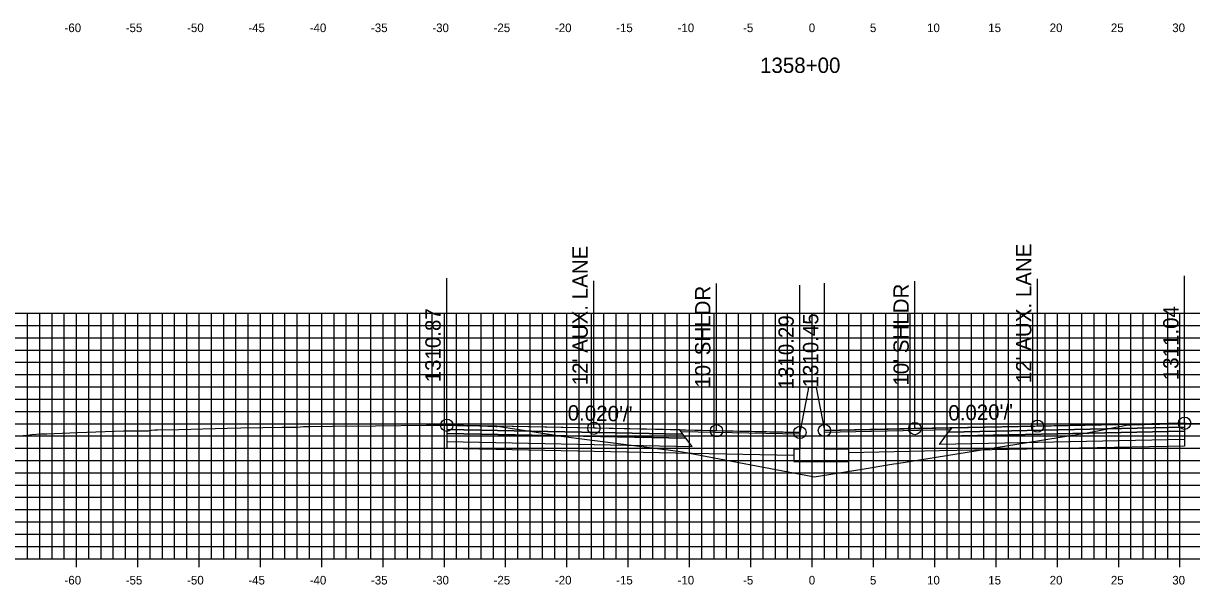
# Model space of a CAD drawing. Extents: x 674939 to 678919, y 750652 to 765176.
# Drawn here: x 678674.2 to 678769.5, y 753795.4 to 753841.2 of the extents above; entities that cross this region are included whole.
import ezdxf

# ---------------------------------------------------------------- set-up
doc = ezdxf.new("R2010")
doc.units = 0
for name, color, linetype in [('Level 10', 7, 'Continuous'), ('Level 17', 7, 'Continuous'), ('Level 18', 7, 'Continuous'), ('Level 19', 7, 'Continuous'), ('Level 20', 7, 'Continuous'), ('Level 22', 7, 'Continuous'), ('Level 23', 7, 'Continuous'), ('Level 4', 7, 'Continuous'), ('Level 8', 7, 'Continuous'), ('Level 9', 7, 'Continuous')]:
    doc.layers.add(name, color=color, linetype=linetype)

msp = doc.modelspace()

# ---------------------------------------------------------------- linework, layer by layer
at = {"layer": 'Level 10'}
msp.add_lwpolyline([(678674.184, 753807.589), (678674.548, 753807.627), (678674.885, 753807.66), (678675.613, 753807.713), (678676.097, 753807.721), (678678.619, 753807.826), (678682.376, 753807.961), (678683.085, 753807.981), (678683.449, 753807.971), (678683.922, 753807.975), (678684.407, 753807.981), (678684.649, 753808.014), (678684.926, 753808.039), (678685.097, 753808.043), (678685.135, 753808.047), (678686.871, 753808.089), (678690.818, 753808.194), (678691.922, 753808.209), (678693.738, 753808.236), (678695.317, 753808.256), (678696.407, 753808.264), (678696.565, 753808.275), (678696.807, 753808.283), (678697.049, 753808.314), (678697.601, 753808.335), (678699.417, 753808.348), (678702.928, 753808.389), (678707.08, 753808.422), (678708.731, 753808.418), (678708.763, 753808.419), (678708.928, 753808.419), (678709.56, 753808.397), (678710.407, 753808.369), (678710.486, 753808.381), (678710.607, 753808.403), (678711.397, 753808.375), (678712.728, 753808.319), (678712.832, 753808.332), (678712.877, 753808.338), (678717.785, 753807.576), (678717.843, 753807.567), (678719.529, 753807.351), (678727.591, 753806.317), (678727.954, 753806.27), (678738.581, 753804.239), (678738.688, 753804.218), (678742.605, 753804.855), (678745.201, 753805.277), (678745.431, 753805.314), (678760.97, 753807.816), (678764.136, 753808.423), (678764.33, 753808.463), (678764.427, 753808.446), (678764.431, 753808.446), (678764.445, 753808.443), (678764.487, 753808.445), (678766.802, 753808.519), (678766.83, 753808.519), (678766.879, 753808.52), (678768.423, 753808.551), (678768.447, 753808.553), (678768.912, 753808.588), (678768.916, 753808.589), (678769.03, 753808.598), (678779.457, 753808.413)], dxfattribs=at)
at = {"layer": 'Level 17'}
for points in [[(678738.863, 753811.501), (678738.863, 753811.501), (678738.203, 753811.501), (678738.203, 753811.342)], [(678738.863, 753811.501), (678739.533, 753808.001)], [(678738.203, 753811.342), (678737.533, 753807.842)], [(678737.533, 753807.842), (678737.533, 753806.467), (678737.033, 753806.467), (678737.033, 753805.467), (678741.533, 753805.467), (678741.533, 753806.467), (678739.533, 753806.467), (678739.533, 753808.001)]]:
    msp.add_lwpolyline(points, dxfattribs=at)
at = {"layer": 'Level 18'}
for points in [[(678768.912, 753808.588), (678756.912, 753808.348), (678746.912, 753808.148), (678739.533, 753808.001)], [(678737.533, 753807.842), (678730.731, 753807.978), (678720.731, 753808.178), (678708.731, 753808.418)]]:
    msp.add_lwpolyline(points, dxfattribs=at)
for points in [[(678768.912, 753808.588), (678768.912, 753808.258), (678749.662, 753807.873), (678749.912, 753808.208)], [(678708.731, 753808.418), (678708.731, 753808.088), (678727.981, 753807.703), (678727.731, 753808.038)], [(678727.731, 753808.038), (678737.533, 753807.842), (678737.537, 753807.684), (678727.85, 753807.878)], [(678749.793, 753808.049), (678739.533, 753807.844), (678739.533, 753808.001), (678749.912, 753808.208)]]:
    msp.add_lwpolyline(points, close=True, dxfattribs=at)
at = {"layer": 'Level 19'}
for points in [[(678708.731, 753808.088), (678708.731, 753807.758), (678728.231, 753807.368), (678727.981, 753807.703)], [(678708.731, 753807.758), (678708.731, 753807.098), (678728.731, 753806.698), (678728.231, 753807.368)], [(678768.912, 753807.928), (678768.912, 753807.268), (678748.912, 753806.868), (678749.412, 753807.538)], [(678768.912, 753808.258), (678768.912, 753807.928), (678749.412, 753807.538), (678749.662, 753807.873)]]:
    msp.add_lwpolyline(points, close=True, dxfattribs=at)
for points in [[(678708.731, 753807.098), (678708.731, 753806.558), (678728.731, 753806.158), (678737.033, 753805.992)], [(678768.912, 753807.268), (678768.912, 753806.728), (678748.912, 753806.328), (678741.533, 753806.181)]]:
    msp.add_lwpolyline(points, dxfattribs=at)
at = {"layer": 'Level 20'}
for p, q in [((678638.533, 753817.551), (678838.533, 753817.551)), ((678674.533, 753797.551), (678674.533, 753817.551)), ((678675.533, 753797.551), (678675.533, 753817.551)), ((678676.533, 753797.551), (678676.533, 753817.551)), ((678677.533, 753797.551), (678677.533, 753817.551)), ((678678.533, 753797.551), (678678.533, 753817.551)), ((678679.533, 753797.551), (678679.533, 753817.551)), ((678680.533, 753797.551), (678680.533, 753817.551)), ((678681.533, 753797.551), (678681.533, 753817.551)), ((678682.533, 753797.551), (678682.533, 753817.551)), ((678683.533, 753797.551), (678683.533, 753817.551)), ((678684.533, 753797.551), (678684.533, 753817.551)), ((678685.533, 753797.551), (678685.533, 753817.551)), ((678686.533, 753797.551), (678686.533, 753817.551)), ((678687.533, 753797.551), (678687.533, 753817.551)), ((678688.533, 753797.551), (678688.533, 753817.551)), ((678689.533, 753797.551), (678689.533, 753817.551)), ((678690.533, 753797.551), (678690.533, 753817.551)), ((678691.533, 753797.551), (678691.533, 753817.551)), ((678692.533, 753797.551), (678692.533, 753817.551)), ((678693.533, 753797.551), (678693.533, 753817.551)), ((678694.533, 753797.551), (678694.533, 753817.551)), ((678695.533, 753797.551), (678695.533, 753817.551)), ((678696.533, 753797.551), (678696.533, 753817.551)), ((678697.533, 753797.551), (678697.533, 753817.551)), ((678698.533, 753797.551), (678698.533, 753817.551)), ((678699.533, 753797.551), (678699.533, 753817.551)), ((678700.533, 753797.551), (678700.533, 753817.551)), ((678701.533, 753797.551), (678701.533, 753817.551)), ((678702.533, 753797.551), (678702.533, 753817.551)), ((678703.533, 753797.551), (678703.533, 753817.551)), ((678704.533, 753797.551), (678704.533, 753817.551)), ((678705.533, 753797.551), (678705.533, 753817.551)), ((678706.533, 753797.551), (678706.533, 753817.551)), ((678707.533, 753797.551), (678707.533, 753817.551)), ((678708.533, 753797.551), (678708.533, 753817.551)), ((678709.533, 753797.551), (678709.533, 753817.551)), ((678710.533, 753797.551), (678710.533, 753817.551)), ((678711.533, 753797.551), (678711.533, 753817.551)), ((678712.533, 753797.551), (678712.533, 753817.551)), ((678713.533, 753797.551), (678713.533, 753817.551)), ((678714.533, 753797.551), (678714.533, 753817.551)), ((678715.533, 753797.551), (678715.533, 753817.551)), ((678716.533, 753797.551), (678716.533, 753817.551)), ((678717.533, 753797.551), (678717.533, 753817.551)), ((678718.533, 753797.551), (678718.533, 753817.551)), ((678719.533, 753797.551), (678719.533, 753817.551)), ((678720.533, 753797.551), (678720.533, 753817.551)), ((678721.533, 753797.551), (678721.533, 753817.551)), ((678722.533, 753797.551), (678722.533, 753817.551)), ((678723.533, 753797.551), (678723.533, 753817.551)), ((678724.533, 753797.551), (678724.533, 753817.551)), ((678725.533, 753797.551), (678725.533, 753817.551)), ((678726.533, 753797.551), (678726.533, 753817.551)), ((678727.533, 753797.551), (678727.533, 753817.551)), ((678728.533, 753797.551), (678728.533, 753817.551)), ((678729.533, 753797.551), (678729.533, 753817.551)), ((678730.533, 753797.551), (678730.533, 753817.551)), ((678731.533, 753797.551), (678731.533, 753817.551)), ((678732.533, 753797.551), (678732.533, 753817.551)), ((678733.533, 753797.551), (678733.533, 753817.551)), ((678734.533, 753797.551), (678734.533, 753817.551)), ((678735.533, 753797.551), (678735.533, 753817.551)), ((678736.533, 753797.551), (678736.533, 753817.551)), ((678737.533, 753797.551), (678737.533, 753817.551)), ((678738.533, 753797.551), (678738.533, 753817.551)), ((678739.533, 753797.551), (678739.533, 753817.551)), ((678740.533, 753797.551), (678740.533, 753817.551)), ((678741.533, 753797.551), (678741.533, 753817.551)), ((678742.533, 753797.551), (678742.533, 753817.551)), ((678743.533, 753797.551), (678743.533, 753817.551)), ((678744.533, 753797.551), (678744.533, 753817.551)), ((678745.533, 753797.551), (678745.533, 753817.551)), ((678746.533, 753797.551), (678746.533, 753817.551)), ((678747.533, 753797.551), (678747.533, 753817.551)), ((678748.533, 753797.551), (678748.533, 753817.551)), ((678749.533, 753797.551), (678749.533, 753817.551)), ((678750.533, 753797.551), (678750.533, 753817.551)), ((678751.533, 753797.551), (678751.533, 753817.551)), ((678752.533, 753797.551), (678752.533, 753817.551)), ((678753.533, 753797.551), (678753.533, 753817.551)), ((678754.533, 753797.551), (678754.533, 753817.551)), ((678755.533, 753797.551), (678755.533, 753817.551)), ((678756.533, 753797.551), (678756.533, 753817.551)), ((678757.533, 753797.551), (678757.533, 753817.551)), ((678758.533, 753797.551), (678758.533, 753817.551)), ((678759.533, 753797.551), (678759.533, 753817.551)), ((678760.533, 753797.551), (678760.533, 753817.551)), ((678761.533, 753797.551), (678761.533, 753817.551)), ((678762.533, 753797.551), (678762.533, 753817.551)), ((678763.533, 753797.551), (678763.533, 753817.551)), ((678764.533, 753797.551), (678764.533, 753817.551)), ((678765.533, 753797.551), (678765.533, 753817.551)), ((678766.533, 753797.551), (678766.533, 753817.551)), ((678767.533, 753797.551), (678767.533, 753817.551)), ((678768.533, 753797.551), (678768.533, 753817.551)), ((678638.533, 753816.551), (678838.533, 753816.551)), ((678638.533, 753815.551), (678838.533, 753815.551)), ((678638.533, 753814.551), (678838.533, 753814.551)), ((678638.533, 753813.551), (678838.533, 753813.551)), ((678638.533, 753812.551), (678838.533, 753812.551)), ((678638.533, 753811.551), (678838.533, 753811.551)), ((678638.533, 753810.551), (678838.533, 753810.551)), ((678638.533, 753809.551), (678838.533, 753809.551)), ((678638.533, 753808.551), (678838.533, 753808.551)), ((678638.533, 753807.551), (678838.533, 753807.551)), ((678638.533, 753806.551), (678838.533, 753806.551)), ((678638.533, 753805.551), (678838.533, 753805.551)), ((678638.533, 753804.551), (678838.533, 753804.551)), ((678638.533, 753803.551), (678838.533, 753803.551)), ((678638.533, 753802.551), (678838.533, 753802.551)), ((678638.533, 753801.551), (678838.533, 753801.551)), ((678638.533, 753800.551), (678838.533, 753800.551)), ((678638.533, 753799.551), (678838.533, 753799.551)), ((678638.533, 753798.551), (678838.533, 753798.551)), ((678638.533, 753797.551), (678838.533, 753797.551))]:
    msp.add_line(p, q, dxfattribs=at)
at = {"layer": 'Level 23'}
for p, q in [((678708.731, 753808.418), (678708.731, 753820.418)), ((678720.731, 753808.178), (678720.731, 753820.178)), ((678730.731, 753807.978), (678730.731, 753819.978)), ((678739.533, 753808.001), (678739.533, 753820.001)), ((678746.912, 753808.148), (678746.912, 753820.148)), ((678756.912, 753808.348), (678756.912, 753820.348)), ((678768.912, 753808.588), (678768.912, 753820.588)), ((678737.533, 753807.842), (678737.533, 753819.842))]:
    msp.add_line(p, q, dxfattribs=at)
at = {"layer": 'Level 4'}
for centre in [(678708.731, 753808.418), (678720.731, 753808.178), (678746.912, 753808.148), (678756.912, 753808.348), (678768.912, 753808.588), (678730.731, 753807.978), (678737.533, 753807.842), (678739.533, 753808.001)]:
    msp.add_circle(centre, 0.5, dxfattribs=at)
at = {"layer": 'Level 8'}
for p, q in [((678678.533, 753796.851), (678678.533, 753798.251)), ((678683.533, 753796.851), (678683.533, 753798.251)), ((678688.533, 753796.851), (678688.533, 753798.251)), ((678693.533, 753796.851), (678693.533, 753798.251)), ((678698.533, 753796.851), (678698.533, 753798.251)), ((678703.533, 753796.851), (678703.533, 753798.251)), ((678708.533, 753796.851), (678708.533, 753798.251)), ((678713.533, 753796.851), (678713.533, 753798.251)), ((678718.533, 753796.851), (678718.533, 753798.251)), ((678723.533, 753796.851), (678723.533, 753798.251)), ((678728.533, 753796.851), (678728.533, 753798.251)), ((678733.533, 753796.851), (678733.533, 753798.251)), ((678738.533, 753796.851), (678738.533, 753798.251)), ((678743.533, 753796.851), (678743.533, 753798.251)), ((678748.533, 753796.851), (678748.533, 753798.251)), ((678753.533, 753796.851), (678753.533, 753798.251)), ((678758.533, 753796.851), (678758.533, 753798.251)), ((678763.533, 753796.851), (678763.533, 753798.251)), ((678768.533, 753796.851), (678768.533, 753798.251)), ((678638.533, 753797.551), (678838.533, 753797.551))]:
    msp.add_line(p, q, dxfattribs=at)

# ---------------------------------------------------------------- texts
at = {"layer": 'Level 22'}
for rotation, p in [(358.85424, (678718.582, 753808.821)), (1.14576, (678749.649, 753808.803))]:
    msp.add_text("0.020'/'", height=1.25, rotation=rotation, dxfattribs=at).set_placement(p)
at = {"layer": 'Level 23'}
for s, p in [("12' AUX. LANE", (678720.231, 753811.678)), ("12' AUX. LANE", (678756.412, 753811.848)), ("10' SHLDR", (678730.231, 753811.478)), ("10' SHLDR", (678746.412, 753811.648)), ('1311.04', (678768.412, 753812.088)), ('1310.87', (678708.231, 753811.918)), ('1310.29', (678737.033, 753811.342)), ('1310.45', (678739.033, 753811.501))]:
    msp.add_text(s, height=1.25, rotation=90, dxfattribs=at).set_placement(p)
at = {"layer": 'Level 9'}
for s, height, p in [('-60', 0.7, (678677.552, 753840.451)), ('-55', 0.7, (678682.546, 753840.451)), ('-50', 0.7, (678687.552, 753840.451)), ('-45', 0.7, (678692.546, 753840.451)), ('-40', 0.7, (678697.552, 753840.451)), ('-35', 0.7, (678702.546, 753840.451)), ('-30', 0.7, (678707.552, 753840.451)), ('-25', 0.7, (678712.546, 753840.451)), ('-20', 0.7, (678717.552, 753840.451)), ('-15', 0.7, (678722.546, 753840.451)), ('-10', 0.7, (678727.552, 753840.451)), ('-5', 0.7, (678732.896, 753840.451)), ('0', 0.7, (678738.252, 753840.451)), ('5', 0.7, (678743.246, 753840.451)), ('10', 0.7, (678747.902, 753840.451)), ('15', 0.7, (678752.896, 753840.451)), ('20', 0.7, (678757.902, 753840.451)), ('25', 0.7, (678762.896, 753840.451)), ('30', 0.7, (678767.902, 753840.451)), ('1358+00', 1.25, (678734.281, 753837.126)), ('-60', 0.7, (678677.552, 753795.451)), ('-55', 0.7, (678682.546, 753795.451)), ('-50', 0.7, (678687.552, 753795.451)), ('-45', 0.7, (678692.546, 753795.451)), ('-40', 0.7, (678697.552, 753795.451)), ('-35', 0.7, (678702.546, 753795.451)), ('-30', 0.7, (678707.552, 753795.451)), ('-25', 0.7, (678712.546, 753795.451)), ('-20', 0.7, (678717.552, 753795.451)), ('-15', 0.7, (678722.546, 753795.451)), ('-10', 0.7, (678727.552, 753795.451)), ('-5', 0.7, (678732.896, 753795.451)), ('0', 0.7, (678738.252, 753795.451)), ('5', 0.7, (678743.246, 753795.451)), ('10', 0.7, (678747.902, 753795.451)), ('15', 0.7, (678752.896, 753795.451)), ('20', 0.7, (678757.902, 753795.451)), ('25', 0.7, (678762.896, 753795.451)), ('30', 0.7, (678767.902, 753795.451))]:
    msp.add_text(s, height=height, dxfattribs=at).set_placement(p)

doc.saveas('drawing.dxf')
